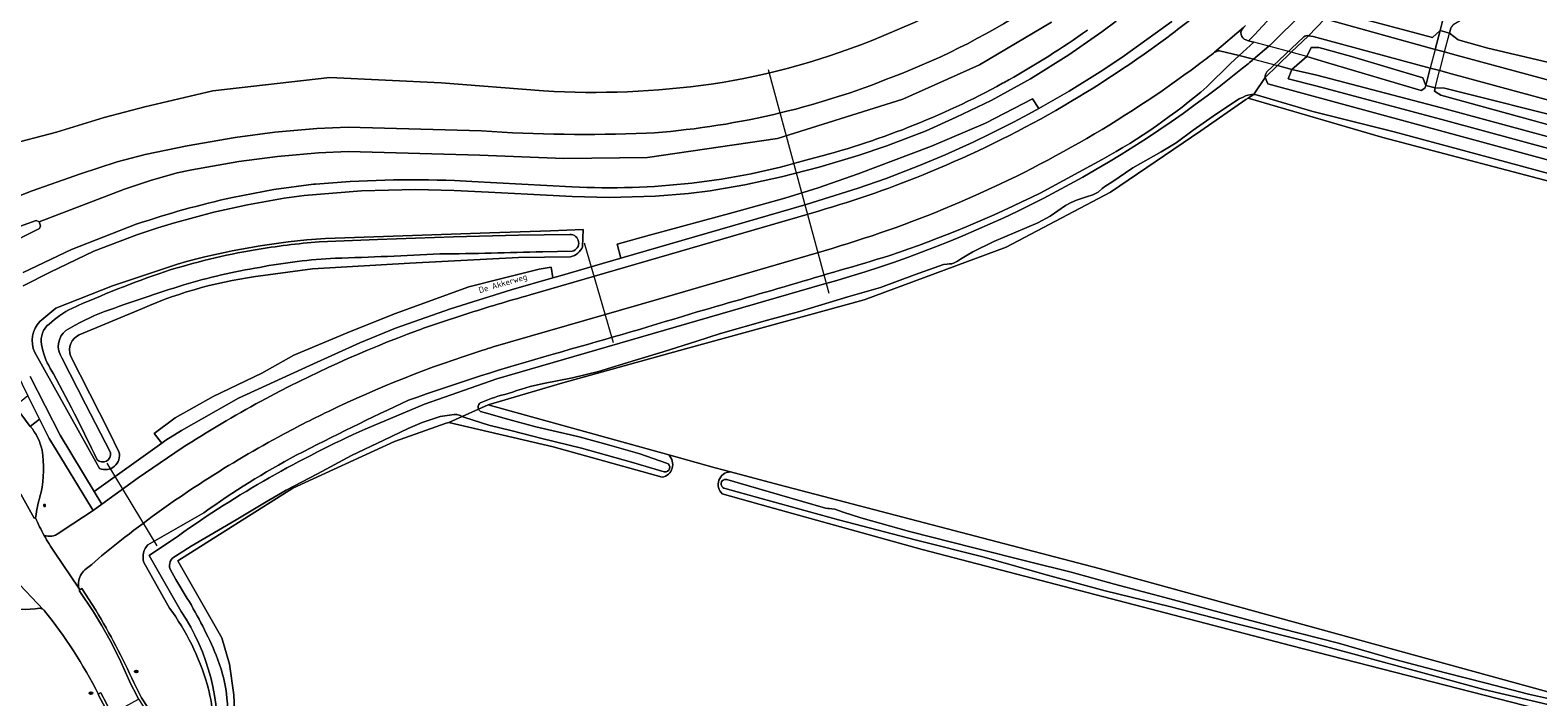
# Model space of a CAD drawing. Header units: metres. Extents: x 149984 to 156489, y 469398 to 478068.
# Tile 710 of 854: x 154513 to 154741, y 472682 to 472782. Entities that reach past the tile are written whole.
import ezdxf
from ezdxf.enums import TextEntityAlignment as Align

# ---------------------------------------------------------------- set-up
doc = ezdxf.new("R2010")
doc.units = ezdxf.units.M
doc.header["$LTSCALE"] = 0.75
for name, color, linetype, lineweight in [('B-WE-GK-BESCHOEIING-G', 252, 'GK-BESCHOEIING-SO', 18), ('B-WE-GR-GRAS-GV', 252, 'Continuous', 13), ('B-WE-IE-MEUBILAIR-S', 252, 'Continuous', 25), ('B-WE-KW-KUNSTWERK_DEK-GV', 6, 'Continuous', 18), ('B-WE-KW-KUNSTWERK_DUIKER-G', 6, 'Continuous', 18), ('B-WE-OG-TERREIN_BEGROEID-GV', 252, 'Continuous', 18), ('B-WE-OG-TERREIN_OEVER-GV', 252, 'Continuous', 18), ('B-WE-OG-TOPOGRAFIE-T18', 7, 'Continuous', 18), ('B-WE-OG-WATER_MEER-GV', 252, 'Continuous', 18), ('B-WE-OG-WATER_SLOOT-GV', 252, 'Continuous', 18), ('B-WE-OG-WEG-GV', 252, 'Continuous', 18), ('B-WE-VH-GESLOTENVERHARDING-GV', 252, 'Continuous', 18), ('B-WE-VH-GESLOTENVERHARDING_ASFALT-GV', 252, 'Continuous', 18), ('B-WE-VH-GESLOTENVERHARDING_BETON-GV', 252, 'Continuous', 18), ('B-WE-VH-OPENVERHARDING_STRAATBAKSTEEN-GV', 252, 'Continuous', 18), ('B-WE-VH-OPENVERHARDING_TEGEL-GV', 252, 'Continuous', 18)]:
    doc.layers.add(name, color=color, linetype=linetype, lineweight=lineweight)
doc.styles.add('NLCS-ISO', font='NLCS-ISO.ttf')
doc.styles.add('NLCS-ISO-M500-T18', font='NLCS-ISO.ttf', dxfattribs={"height": 0.9})
doc.linetypes.add('GK-BESCHOEIING-SO', pattern='A,18,-3,[1,NLCS.SHX,S=0.6,R=0,X=0,Y=0],-3', length=24)

# ---------------------------------------------------------------- blocks, each defined once
blk = doc.blocks.new('SIE-MEUBILAIR_BORD_VERKEER-SO')
blk.add_lwpolyline([(-0.5625, -0.5625), (0.5625, -0.5625), (0.5625, 0.5625), (-0.5625, 0.5625)], close=True)
at = {"style": 'NLCS-ISO'}
blk.add_text('vb', height=0.75, dxfattribs=at).set_placement((0, 0), align=Align.MIDDLE_CENTER)
blk = doc.blocks.new('SIE-MEUBILAIR_PUT_KOLK-SO')
blk.add_ellipse((0, 0), major_axis=(1.25, 0), ratio=0.54)
at = {"style": 'NLCS-ISO'}
blk.add_text('klk', height=0.75, dxfattribs=at).set_placement((0, 0), align=Align.MIDDLE_CENTER)

msp = doc.modelspace()

# ---------------------------------------------------------------- linework, layer by layer
at = {"layer": 'B-WE-GK-BESCHOEIING-G', "flags": 128}
msp.add_lwpolyline([(154726.757, 472778.906), (154727.961, 472778.573), (154748.978, 472772.899), (154754.351, 472793.029), (154754.816, 472794.772)], dxfattribs=at)
at = {"layer": 'B-WE-GR-GRAS-GV', "flags": 128}
for points in [[(154746.461, 472758.352), (154717.42, 472765.971), (154697.089, 472771.922), (154696.781, 472771.71), (154689.96, 472767.014), (154676.334, 472757.753), (154660.592, 472749.419), (154639.16, 472741.481), (154612.173, 472734.073), (154593.652, 472728.913), (154582.407, 472725.606), (154609.65, 472718.033), (154616.671, 472716.081), (154618.959, 472715.48), (154626.336, 472713.543), (154674.615, 472700.868), (154745.788, 472681.288)], [(154608.661, 472714.68), (154592.197, 472719.256), (154576.454, 472722.96), (154576.093, 472722.832), (154568.252, 472720.05), (154552.906, 472713.038), (154535.576, 472702.058), (154542.191, 472690.417), (154543.381, 472686.448), (154544.043, 472681.818), (154544.307, 472674.674)], [(154618.959, 472715.48), (154616.671, 472716.081), (154609.65, 472718.033)], [(154779.39, 472669.779), (154703.719, 472689.226), (154647.892, 472703.778), (154624.707, 472710.221), (154617.749, 472712.155)]]:
    msp.add_lwpolyline(points, dxfattribs=at)
at = {"layer": 'B-WE-GR-GRAS-GV'}
for points in [[(154609.65, 472718.033, -0.6150861), (154608.661, 472714.68)], [(154617.749, 472712.155, -0.677388), (154618.959, 472715.48)]]:
    msp.add_lwpolyline(points, format="xyb", dxfattribs=at)
at = {"layer": 'B-WE-KW-KUNSTWERK_DEK-GV', "flags": 128}
for points in [[(154724.591, 472776.468), (154723.908, 472773.861), (154723.905, 472773.85), (154725.325, 472773.476), (154726.002, 472776.043), (154726.013, 472776.083), (154726.755, 472778.897), (154726.757, 472778.906), (154727.508, 472781.752), (154726.074, 472782.131), (154726.071, 472782.121), (154725.332, 472779.3), (154725.327, 472779.281)], [(154703.697, 472776.261), (154705.942, 472778.234), (154703.611, 472778.857), (154700.243, 472779.756), (154700.23, 472779.76), (154697.985, 472780.359), (154695.731, 472778.388), (154697.923, 472777.803), (154701.512, 472776.844)]]:
    msp.add_lwpolyline(points, close=True, dxfattribs=at)
at = {"layer": 'B-WE-KW-KUNSTWERK_DUIKER-G', "flags": 128}
for points in [[(154624.663, 472776.242), (154633.819, 472742.487)], [(154596.898, 472750.087), (154601.273, 472735.046)], [(154524.832, 472716.78), (154532.39, 472704.314)]]:
    msp.add_lwpolyline(points, dxfattribs=at)
at = {"layer": 'B-WE-OG-TERREIN_BEGROEID-GV', "flags": 128}
for points in [[(154697.184, 472780.599), (154698.052, 472781.514), (154704.865, 472788.886), (154709.492, 472794.192), (154710.878, 472795.893), (154713.513, 472799.474), (154716.226, 472803.331), (154717.616, 472805.442), (154721.465, 472811.709), (154722.467, 472813.55), (154724.872, 472818.259), (154727.165, 472822.696), (154728.973, 472826.501), (154730.903, 472831.43), (154733.913, 472839.908), (154735.293, 472844.271), (154736.941, 472850.231), (154738.084, 472854.452), (154739.148, 472858.85), (154739.963, 472862.966), (154741.131, 472869.76)], [(154727.715, 472782.498), (154727.508, 472781.752), (154728.819, 472780.713), (154733.285, 472779.479), (154746.344, 472776.431), (154747.325, 472777.009), (154752.028, 472794.384), (154752.002, 472795.527)], [(154696.775, 472780.722), (154697.184, 472780.599)], [(154891.25, 472728.862), (154882.28, 472731.548), (154746.793, 472768.387), (154726.737, 472773.457), (154725.325, 472773.476), (154725.229, 472773.001), (154726.175, 472772.386), (154755.795, 472764.243), (154882.034, 472729.739), (154889.576, 472727.647), (154893.017, 472726.728)], [(154517.609, 472706.203), (154518.27, 472706.665), (154522.77, 472709.653), (154521.966, 472710.973), (154517.191, 472718.813), (154516.141, 472720.537), (154515.308, 472722.213), (154514.696, 472723.444), (154513.304, 472722.359)]]:
    msp.add_lwpolyline(points, dxfattribs=at)
for points in [[(154726.074, 472782.131), (154726.574, 472784.162), (154729.388, 472785.903), (154739.798, 472792.134), (154741.227, 472792.955), (154742.058, 472796.048), (154744.356, 472804.529), (154751.463, 472830.493), (154749.64, 472831.024), (154750.303, 472833.342), (154745.501, 472834.655), (154740.883, 472835.883), (154735.96, 472822.729), (154730.792, 472810.851), (154726.168, 472803.144), (154714.106, 472787.01), (154711.894, 472784.794), (154713.943, 472783.988), (154724.912, 472781.081), (154726.071, 472782.121)], [(154723.761, 472773.415), (154723.905, 472773.85), (154723.908, 472773.861), (154723.48, 472774.982), (154712.712, 472778.236), (154707.787, 472779.602), (154706.602, 472779.578), (154705.942, 472778.234), (154709.287, 472777.22), (154723.206, 472773.076)], [(154726.296, 472770.474), (154707.463, 472775.394), (154703.697, 472776.261), (154703.149, 472774.824), (154707.302, 472773.797), (154726.878, 472768.533), (154881.407, 472726.495), (154897.56, 472721.671), (154897.678, 472721.636), (154898.202, 472723.452), (154898.015, 472723.507), (154897.891, 472723.544), (154896.787, 472723.944), (154892.454, 472725.031), (154881.7, 472728.04), (154755.191, 472762.619)], [(154602.433, 472747.757), (154630.385, 472755.89), (154638.246, 472758.335), (154642.475, 472759.807), (154647.49, 472761.755), (154651.364, 472763.373), (154655.59, 472765.284), (154658.266, 472766.579), (154661.686, 472768.306), (154663.947, 472769.498), (154665.512, 472770.363), (154664.577, 472771.838), (154657.457, 472768.161), (154649.328, 472764.677), (154638.268, 472760.519), (154632.198, 472758.369), (154627.186, 472756.844), (154619.372, 472754.644), (154606.765, 472751.244), (154601.862, 472749.894)], [(154533.144, 472719.815), (154533.772, 472720.266), (154536.102, 472721.732), (154544.746, 472726.618), (154555.477, 472731.571), (154563.049, 472734.99), (154568.405, 472737.182), (154576.737, 472740.129), (154585.898, 472742.962), (154592.186, 472744.779), (154591.915, 472746.387), (154590.111, 472746.086), (154584.285, 472744.658), (154579.503, 472743.445), (154568.278, 472739.358), (154561.128, 472736.499), (154553.083, 472733.123), (154548.242, 472730.414), (154540.914, 472726.863), (154535.162, 472723.648), (154532.005, 472721.281)]]:
    msp.add_lwpolyline(points, close=True, dxfattribs=at)
at = {"layer": 'B-WE-OG-TERREIN_BEGROEID-GV'}
for points in [[(154696.392, 472782.576, 0.5852062), (154696.775, 472780.722)], [(154513.304, 472722.359, -0.1197015), (154515.089, 472718.757)], [(154515.089, 472718.757, -0.0886997), (154514.932, 472712.41)], [(154514.932, 472712.41, 0.0281416), (154514.095, 472708.541)], [(154514.095, 472708.541, 0.0247667), (154515.397, 472705.881)], [(154515.397, 472705.881, 0.2270035), (154517.609, 472706.203)]]:
    msp.add_lwpolyline(points, format="xyb", dxfattribs=at)
at = {"layer": 'B-WE-OG-TERREIN_OEVER-GV', "flags": 128}
for points in [[(154739.376, 472836.284), (154728.845, 472811.95), (154720.06, 472799.319), (154712.839, 472788.664), (154708.694, 472783.904), (154725.332, 472779.3), (154726.071, 472782.121), (154724.912, 472781.081), (154713.943, 472783.988), (154711.894, 472784.794), (154714.106, 472787.01), (154726.168, 472803.144), (154730.792, 472810.851), (154735.96, 472822.729), (154740.883, 472835.883)], [(154726.757, 472778.906), (154727.961, 472778.573), (154748.978, 472772.899), (154754.351, 472793.029), (154754.816, 472794.772), (154755.208, 472796.221), (154752.391, 472796.977), (154752.002, 472795.527), (154752.028, 472794.384), (154747.325, 472777.009), (154746.344, 472776.431), (154733.285, 472779.479), (154728.819, 472780.713), (154727.508, 472781.752), (154726.074, 472782.131), (154726.071, 472782.121), (154725.332, 472779.3)], [(154703.697, 472776.261), (154705.942, 472778.234), (154706.602, 472779.578), (154707.787, 472779.602), (154712.712, 472778.236), (154723.48, 472774.982), (154723.908, 472773.861), (154724.591, 472776.468), (154706.913, 472781.26), (154706.211, 472781.35), (154703.611, 472778.857), (154701.512, 472776.844)], [(154703.697, 472776.261), (154701.512, 472776.844), (154699.673, 472775.034), (154700.101, 472774.07), (154793.147, 472748.792), (154814.24, 472743.049), (154878.103, 472725.66), (154890.434, 472722.366), (154897.288, 472720.536), (154897.347, 472720.52), (154897.678, 472721.636), (154897.56, 472721.671), (154881.407, 472726.495), (154726.878, 472768.533), (154707.302, 472773.797), (154703.149, 472774.824)], [(154896.886, 472718.819), (154890.869, 472720.224), (154875.645, 472724.183), (154855.669, 472729.482), (154838.448, 472734.215), (154820.345, 472739.41), (154804.497, 472743.702), (154783.808, 472749.178), (154768.673, 472753.39), (154755.265, 472757.065), (154735.953, 472762.313), (154719.155, 472766.825), (154706.853, 472769.912), (154698.162, 472772.464), (154697.903, 472772.483), (154697.089, 472771.922), (154717.42, 472765.971), (154746.461, 472758.352), (154793.594, 472745.803), (154812.33, 472740.555), (154823.575, 472737.38), (154877.815, 472722.696), (154896.714, 472718.086)]]:
    msp.add_lwpolyline(points, close=True, dxfattribs=at)
for points in [[(154704.865, 472788.886), (154698.052, 472781.514), (154697.184, 472780.599), (154697.985, 472780.359), (154695.731, 472778.388), (154697.923, 472777.803), (154700.243, 472779.756), (154700.365, 472779.877), (154705.486, 472784.943)], [(154699.673, 472775.034), (154701.512, 472776.844), (154703.611, 472778.857), (154706.211, 472781.35)], [(154705.491, 472781.192), (154699.923, 472775.913)], [(154697.923, 472777.803), (154695.731, 472778.388), (154694.418, 472777.099), (154690.867, 472773.614)], [(154580.952, 472724.959), (154582.407, 472725.606), (154593.652, 472728.913), (154612.173, 472734.073), (154639.16, 472741.481), (154660.592, 472749.419), (154676.334, 472757.753), (154689.96, 472767.014), (154696.781, 472771.71), (154697.089, 472771.922), (154697.903, 472772.483), (154697.63, 472772.503), (154697.046, 472772.394), (154696.695, 472772.291), (154696.331, 472772.09), (154695.771, 472771.838), (154692.336, 472769.56), (154688.788, 472767.075), (154686.236, 472765.189), (154683.99, 472763.83), (154679.713, 472761.382), (154676.543, 472759.257), (154675.61, 472758.691), (154675.084, 472758.291), (154674.45, 472757.717), (154673.656, 472757.321), (154672.723, 472757.031), (154671.205, 472756.521), (154670.388, 472756.179), (154669.553, 472755.69), (154667.219, 472754.116), (154665.371, 472753.105), (154658.726, 472750.283), (154655.565, 472748.713), (154654.699, 472748.205), (154654.213, 472747.936), (154653.7, 472747.617), (154653.26, 472747.317), (154652.74, 472747.033), (154652.408, 472746.929), (154652.042, 472746.907), (154651.673, 472746.869), (154651.151, 472746.791), (154646.755, 472745.247), (154641.634, 472743.324), (154636.695, 472741.911), (154629.387, 472739.705), (154624.579, 472738.418), (154617.487, 472736.403), (154613.908, 472735.224), (154608.796, 472733.619), (154604.656, 472732.37), (154599.052, 472730.625), (154595.143, 472729.666), (154590.776, 472728.835)], [(154675.091, 472762.65), (154665.738, 472757.59)], [(154596.668, 472749.473), (154596.731, 472752.065), (154591.81, 472751.868), (154582.637, 472751.587), (154557.863, 472750.73)], [(154556.903, 472750.248), (154565.698, 472750.575), (154577.163, 472751.001), (154586.968, 472751.221), (154594.734, 472751.326)], [(154548.451, 472745.118), (154555.902, 472746.138), (154570.6, 472747.006), (154586.98, 472747.841), (154594.847, 472747.952)], [(154595.098, 472748.803), (154590.64, 472748.729)], [(154535.502, 472746.874), (154525.736, 472743.597), (154517.159, 472740.196), (154514.762, 472738.19)], [(154563.867, 472721.947), (154572.774, 472725.73), (154583.693, 472729.546), (154603.827, 472735.378), (154632.84, 472743.794)], [(154520.692, 472736.206), (154530.22, 472740.162)], [(154513.993, 472733.538), (154523.202, 472717), (154523.766, 472716.009)], [(154518.086, 472732.703), (154521.653, 472725.709), (154525.427, 472718.396)], [(154526.691, 472718.492), (154525.22, 472721.521), (154519.383, 472733.001)], [(154609.65, 472718.033), (154582.407, 472725.606), (154580.952, 472724.959)], [(154581.248, 472724.626), (154581.785, 472724.446), (154585.51, 472723.401), (154589.607, 472722.3), (154596.136, 472720.763), (154600.695, 472719.534), (154605.312, 472718.2), (154609.316, 472716.799)], [(154544.307, 472674.674), (154544.043, 472681.818), (154543.381, 472686.448), (154542.191, 472690.417), (154535.576, 472702.058), (154552.906, 472713.038), (154568.252, 472720.05), (154576.093, 472722.832), (154576.454, 472722.96), (154578.498, 472723.868), (154578.165, 472724.022), (154577.664, 472724.129), (154577.267, 472724.143), (154575.145, 472723.835), (154572.434, 472722.962), (154570.338, 472722.051), (154566.656, 472720.293), (154561.761, 472717.949), (154556.675, 472715.17), (154551.946, 472712.698), (154548.917, 472710.972), (154544.368, 472708.246), (154537.591, 472704.26), (154535.198, 472702.753)], [(154608.983, 472715.486), (154604.03, 472716.947), (154596.48, 472719.055), (154590.502, 472720.539), (154586.05, 472721.674), (154582.515, 472722.562), (154578.888, 472723.689), (154578.498, 472723.868), (154576.454, 472722.96), (154592.197, 472719.256), (154608.661, 472714.68)], [(154617.749, 472712.155), (154624.707, 472710.221), (154647.892, 472703.778), (154703.719, 472689.226), (154779.39, 472669.779), (154905.464, 472636.177), (154905.993, 472638.955), (154855.193, 472652.978), (154805.98, 472665.678), (154745.788, 472681.288), (154674.615, 472700.868), (154626.336, 472713.543), (154618.959, 472715.48)], [(154618.428, 472714.309), (154621.685, 472713.387), (154626.399, 472712.021), (154633.32, 472709.982), (154633.677, 472709.932), (154633.888, 472709.934), (154634.262, 472709.923), (154634.721, 472709.831), (154636.003, 472709.398), (154638.654, 472708.565), (154645.988, 472706.489), (154655.724, 472704.004), (154664.12, 472701.918), (154670.421, 472700.312), (154676.919, 472698.515), (154685.279, 472696.305), (154693.276, 472694.151), (154702.021, 472691.839), (154710.755, 472689.612), (154719.27, 472687.167), (154726.883, 472685.127), (154733.015, 472683.557), (154739.408, 472681.926), (154745.763, 472680.477)], [(154743.171, 472680.15), (154732.7, 472682.632), (154724.027, 472684.988), (154712.897, 472688.017), (154705.431, 472690.011), (154695.205, 472692.59), (154685.244, 472695.129), (154675.547, 472697.52), (154666.81, 472699.891), (154657.081, 472702.656), (154647.063, 472705.175), (154635.259, 472708.235), (154623.615, 472711.458), (154618.172, 472712.979)], [(154539.484, 472709.281), (154531.033, 472704.482)], [(154536.084, 472694.38), (154531.25, 472702.867), (154535.663, 472705.844)], [(154530.403, 472701.885), (154534.321, 472694.88)], [(154534.408, 472700.805), (154535.25, 472699.247), (154537.002, 472696.371)]]:
    msp.add_lwpolyline(points, dxfattribs=at)
at = {"layer": 'B-WE-OG-TERREIN_OEVER-GV'}
for points in [[(154706.211, 472781.35, 0.2107176), (154705.491, 472781.192)], [(154696.265, 472776.438, 0.0029812), (154697.923, 472777.803)], [(154632.84, 472743.794, 0.103935), (154696.265, 472776.438)], [(154699.923, 472775.913, 0.154817), (154699.673, 472775.034)], [(154690.867, 472773.614, -0.0498483), (154675.091, 472762.65)], [(154665.738, 472757.59, -0.0324838), (154643.013, 472748.141)], [(154557.863, 472750.73, 0.0528537), (154535.502, 472746.874)], [(154547.241, 472749.027, -0.0191809), (154556.903, 472750.248)], [(154594.734, 472751.326, -0.9092372), (154595.098, 472748.803)], [(154533.572, 472745.713, -0.033644), (154547.241, 472749.027)], [(154559.346, 472747.748, 0.0353278), (154547.906, 472746.368)], [(154575.114, 472748.401, -0.0051282), (154559.346, 472747.748)], [(154590.64, 472748.729, -0.0052737), (154575.114, 472748.401)], [(154594.847, 472747.952, 0.2210875), (154596.668, 472749.473)], [(154643.013, 472748.141, -0.0020832), (154613.011, 472739.363)], [(154519.581, 472740.182, -0.0224283), (154533.572, 472745.713)], [(154530.22, 472740.162, -0.0744584), (154548.451, 472745.118)], [(154547.906, 472746.368, 0.0338317), (154536.475, 472743.712)], [(154536.475, 472743.712, 0.0127416), (154524.524, 472739.697)], [(154516.141, 472737.812, -0.073457), (154519.581, 472740.182)], [(154524.524, 472739.697, 0.0448173), (154518.691, 472736.836)], [(154613.011, 472739.363, -0.007004), (154592.195, 472733.267)], [(154514.762, 472738.19, 0.3188171), (154513.993, 472733.538)], [(154514.999, 472734.739, -0.2745811), (154516.141, 472737.812)], [(154518.691, 472736.836, 0.4010043), (154518.086, 472732.703)], [(154519.383, 472733.001, -0.3786439), (154520.692, 472736.206)], [(154516.314, 472731.117, -0.0869363), (154514.999, 472734.739)], [(154592.195, 472733.267, 0.0163902), (154570.397, 472726.311)], [(154523.386, 472717.295, 0.017975), (154516.314, 472731.117)], [(154585.445, 472727.31, 0.048205), (154581.351, 472725.963)], [(154590.776, 472728.835, 0.0373325), (154585.445, 472727.31)], [(154570.397, 472726.311, 0.009501), (154553.45, 472717.995)], [(154581.351, 472725.963, 0.4240396), (154580.952, 472724.959)], [(154580.952, 472724.959, 0.1513557), (154581.248, 472724.626)], [(154535.663, 472705.844, -0.0489574), (154563.867, 472721.947)], [(154525.427, 472718.396, -0.7162982), (154523.386, 472717.295)], [(154523.766, 472716.009, 0.6305669), (154526.691, 472718.492)], [(154553.45, 472717.995, 0.0343212), (154539.484, 472709.281)], [(154608.661, 472714.68, 0.6150861), (154609.65, 472718.033)], [(154609.316, 472716.799, -0.9792401), (154608.983, 472715.486)], [(154618.959, 472715.48, 0.677388), (154617.749, 472712.155)], [(154618.172, 472712.979, -1.0868946), (154618.428, 472714.309)], [(154531.033, 472704.482, 0.2398919), (154530.403, 472701.885)], [(154535.198, 472702.753, 0.3817911), (154534.408, 472700.805)], [(154537.002, 472696.371, -0.0341687), (154541.361, 472687.796)], [(154534.321, 472694.88, -0.0882318), (154539.994, 472683.436)], [(154541.472, 472673.516, 0.1691956), (154536.084, 472694.38)], [(154541.361, 472687.796, -0.0616576), (154542.909, 472681.996)], [(154539.994, 472683.436, -0.0886012), (154540.9, 472673.961)], [(154542.909, 472681.996, -0.0512239), (154543.004, 472675.963)]]:
    msp.add_lwpolyline(points, format="xyb", dxfattribs=at)
at = {"layer": 'B-WE-OG-WATER_MEER-GV', "flags": 128}
for points in [[(154385.826, 472822.605), (154423.491, 472812.619), (154433.392, 472809.217), (154437.722, 472807.548), (154441.732, 472805.61), (154446.128, 472803.137), (154450.843, 472800.102), (154455.841, 472796.474), (154461.14, 472791.964), (154466.01, 472787.417), (154480.097, 472773.611), (154486.608, 472767.982), (154491.545, 472765.848), (154494.642, 472765.31), (154499.247, 472764.51), (154509.587, 472764.758), (154517.252, 472766.777), (154524.469, 472768.988), (154530.609, 472770.612), (154540.857, 472773.054), (154558.529, 472775.039), (154575.307, 472774.241), (154590.77, 472773.013)], [(154641.768, 472781.239), (154646.857, 472783.381), (154658.164, 472789.412), (154669.079, 472797.09)]]:
    msp.add_lwpolyline(points, dxfattribs=at)
at = {"layer": 'B-WE-OG-WATER_MEER-GV'}
for points in [[(154616.07, 472774.03, 0.0602716), (154641.768, 472781.239)], [(154590.77, 472773.013, 0.048578), (154616.07, 472774.03)]]:
    msp.add_lwpolyline(points, format="xyb", dxfattribs=at)
at = {"layer": 'B-WE-OG-WATER_SLOOT-GV', "flags": 128}
for points in [[(154742.389, 472858.126), (154740.291, 472849.588), (154739.642, 472847.228), (154738.254, 472842.186), (154736.802, 472838.092), (154734.947, 472832.861), (154733.527, 472828.859), (154731.437, 472823.657), (154729.451, 472819.619), (154728.152, 472816.98), (154726.891, 472814.417), (154724.634, 472810.305), (154721.087, 472804.614), (154720.534, 472803.833), (154715.29, 472796.427), (154712.906, 472793.059), (154709.848, 472789.257), (154705.486, 472784.943), (154700.365, 472779.877), (154700.243, 472779.756), (154697.923, 472777.803)], [(154706.211, 472781.35), (154708.694, 472783.904), (154712.839, 472788.664), (154720.06, 472799.319), (154728.845, 472811.95), (154739.376, 472836.284), (154739.907, 472837.95), (154742.112, 472845.794)], [(154748.978, 472772.899), (154727.961, 472778.573), (154726.757, 472778.906), (154725.332, 472779.3), (154708.694, 472783.904), (154706.211, 472781.35), (154706.913, 472781.26), (154724.591, 472776.468), (154726.013, 472776.083), (154727.223, 472775.755), (154891.853, 472731.03)], [(154699.923, 472775.913), (154705.491, 472781.192)], [(154590.776, 472728.835), (154595.143, 472729.666), (154599.052, 472730.625), (154604.656, 472732.37), (154608.796, 472733.619), (154613.908, 472735.224), (154617.487, 472736.403), (154624.579, 472738.418), (154629.387, 472739.705), (154636.695, 472741.911), (154641.634, 472743.324), (154646.755, 472745.247), (154651.151, 472746.791), (154651.673, 472746.869), (154652.042, 472746.907), (154652.408, 472746.929), (154652.74, 472747.033), (154653.26, 472747.317), (154653.7, 472747.617), (154654.213, 472747.936), (154654.699, 472748.205), (154655.565, 472748.713), (154658.726, 472750.283), (154665.371, 472753.105), (154667.219, 472754.116), (154669.553, 472755.69), (154670.388, 472756.179), (154671.205, 472756.521), (154672.723, 472757.031), (154673.656, 472757.321), (154674.45, 472757.717), (154675.084, 472758.291), (154675.61, 472758.691), (154676.543, 472759.257), (154679.713, 472761.382), (154683.99, 472763.83), (154686.236, 472765.189), (154688.788, 472767.075), (154692.336, 472769.56), (154695.771, 472771.838), (154696.331, 472772.09), (154696.695, 472772.291), (154697.046, 472772.394), (154697.63, 472772.503), (154697.903, 472772.483), (154698.03, 472772.57), (154699.673, 472775.034)], [(154594.734, 472751.326), (154586.968, 472751.221), (154577.163, 472751.001), (154565.698, 472750.575), (154556.903, 472750.248)], [(154590.64, 472748.729), (154595.098, 472748.803)], [(154632.84, 472743.794), (154603.827, 472735.378), (154583.693, 472729.546), (154572.774, 472725.73), (154563.867, 472721.947)], [(154525.427, 472718.396), (154521.653, 472725.709), (154518.086, 472732.703)], [(154535.198, 472702.753), (154537.591, 472704.26), (154544.368, 472708.246), (154548.917, 472710.972), (154551.946, 472712.698), (154556.675, 472715.17), (154561.761, 472717.949), (154566.656, 472720.293), (154570.338, 472722.051), (154572.434, 472722.962), (154575.145, 472723.835), (154577.267, 472724.143), (154577.664, 472724.129), (154578.165, 472724.022), (154578.498, 472723.868), (154580.952, 472724.959)], [(154580.952, 472724.959), (154578.498, 472723.868)], [(154609.316, 472716.799), (154605.312, 472718.2), (154600.695, 472719.534), (154596.136, 472720.763), (154589.607, 472722.3), (154585.51, 472723.401), (154581.785, 472724.446), (154581.248, 472724.626)], [(154578.498, 472723.868), (154578.888, 472723.689), (154582.515, 472722.562), (154586.05, 472721.674), (154590.502, 472720.539), (154596.48, 472719.055), (154604.03, 472716.947), (154608.983, 472715.486)], [(154745.763, 472680.477), (154739.408, 472681.926), (154733.015, 472683.557), (154726.883, 472685.127), (154719.27, 472687.167), (154710.755, 472689.612), (154702.021, 472691.839), (154693.276, 472694.151), (154685.279, 472696.305), (154676.919, 472698.515), (154670.421, 472700.312), (154664.12, 472701.918), (154655.724, 472704.004), (154645.988, 472706.489), (154638.654, 472708.565), (154636.003, 472709.398), (154634.721, 472709.831), (154634.262, 472709.923), (154633.888, 472709.934), (154633.677, 472709.932), (154633.32, 472709.982), (154626.399, 472712.021), (154621.685, 472713.387), (154618.428, 472714.309)], [(154618.172, 472712.979), (154623.615, 472711.458), (154635.259, 472708.235), (154647.063, 472705.175), (154657.081, 472702.656), (154666.81, 472699.891), (154675.547, 472697.52), (154685.244, 472695.129), (154695.205, 472692.59), (154705.431, 472690.011), (154712.897, 472688.017), (154724.027, 472684.988), (154732.7, 472682.632), (154743.171, 472680.15)], [(154535.663, 472705.844), (154531.25, 472702.867), (154536.084, 472694.38)], [(154537.002, 472696.371), (154535.25, 472699.247), (154534.408, 472700.805)]]:
    msp.add_lwpolyline(points, dxfattribs=at)
at = {"layer": 'B-WE-OG-WATER_SLOOT-GV'}
for points in [[(154705.491, 472781.192, -0.2107176), (154706.211, 472781.35)], [(154697.923, 472777.803, -0.0029812), (154696.265, 472776.438)], [(154696.265, 472776.438, -0.103935), (154632.84, 472743.794)], [(154699.673, 472775.034, -0.154817), (154699.923, 472775.913)], [(154556.903, 472750.248, 0.0191809), (154547.241, 472749.027)], [(154595.098, 472748.803, 0.9092372), (154594.734, 472751.326)], [(154547.241, 472749.027, 0.033644), (154533.572, 472745.713)], [(154547.906, 472746.368, -0.0353278), (154559.346, 472747.748)], [(154559.346, 472747.748, 0.0051282), (154575.114, 472748.401)], [(154575.114, 472748.401, 0.0052737), (154590.64, 472748.729)], [(154533.572, 472745.713, 0.0224283), (154519.581, 472740.182)], [(154536.475, 472743.712, -0.0338317), (154547.906, 472746.368)], [(154524.524, 472739.697, -0.0127416), (154536.475, 472743.712)], [(154519.581, 472740.182, 0.073457), (154516.141, 472737.812)], [(154518.691, 472736.836, -0.0448173), (154524.524, 472739.697)], [(154516.141, 472737.812, 0.2745811), (154514.999, 472734.739)], [(154518.086, 472732.703, -0.4010043), (154518.691, 472736.836)], [(154514.999, 472734.739, 0.0869363), (154516.314, 472731.117)], [(154516.314, 472731.117, -0.017975), (154523.386, 472717.295)], [(154581.351, 472725.963, -0.048205), (154585.445, 472727.31)], [(154585.445, 472727.31, -0.0373325), (154590.776, 472728.835)], [(154580.952, 472724.959, -0.4240396), (154581.351, 472725.963)], [(154581.248, 472724.626, -0.1513557), (154580.952, 472724.959)], [(154563.867, 472721.947, 0.0489574), (154535.663, 472705.844)], [(154523.386, 472717.295, 0.7162982), (154525.427, 472718.396)], [(154608.983, 472715.486, 0.9792401), (154609.316, 472716.799)], [(154618.428, 472714.309, 1.0868946), (154618.172, 472712.979)], [(154534.408, 472700.805, -0.3817911), (154535.198, 472702.753)], [(154541.361, 472687.796, 0.0341687), (154537.002, 472696.371)], [(154536.084, 472694.38, -0.1691956), (154541.472, 472673.516)], [(154542.909, 472681.996, 0.0616576), (154541.361, 472687.796)], [(154543.004, 472675.963, 0.0512239), (154542.909, 472681.996)]]:
    msp.add_lwpolyline(points, format="xyb", dxfattribs=at)
at = {"layer": 'B-WE-OG-WATER_SLOOT-GV', "flags": 128}
msp.add_lwpolyline([(154697.903, 472772.483), (154698.162, 472772.464), (154706.853, 472769.912), (154719.155, 472766.825), (154735.953, 472762.313), (154755.265, 472757.065), (154768.673, 472753.39), (154783.808, 472749.178), (154804.497, 472743.702), (154820.345, 472739.41), (154838.448, 472734.215), (154855.669, 472729.482), (154875.645, 472724.183), (154890.869, 472720.224), (154896.886, 472718.819), (154897.211, 472720.208), (154897.288, 472720.536), (154890.434, 472722.366), (154878.103, 472725.66), (154814.24, 472743.049), (154793.147, 472748.792), (154700.101, 472774.07), (154699.673, 472775.034), (154698.03, 472772.57)], close=True, dxfattribs=at)
at = {"layer": 'B-WE-OG-WEG-GV', "flags": 128}
for points in [[(154894.172, 472730.943), (154901.994, 472758.779), (154911.197, 472792.412), (154912.133, 472795.293), (154912.537, 472796.697), (154909.874, 472797.483), (154909.382, 472796.101), (154891.853, 472731.03), (154727.223, 472775.755), (154726.013, 472776.083), (154724.591, 472776.468), (154723.908, 472773.861), (154723.905, 472773.85), (154725.325, 472773.476), (154726.737, 472773.457), (154746.793, 472768.387)], [(154669.079, 472797.09), (154658.164, 472789.412), (154646.857, 472783.381), (154641.768, 472781.239)], [(154677.179, 472783.53), (154675.005, 472781.928), (154670.038, 472778.461), (154664.263, 472774.86), (154658.34, 472771.558), (154653.035, 472769.037), (154648.511, 472766.996), (154642.585, 472764.709), (154638.274, 472763.253), (154632.347, 472761.529), (154626.66, 472760.039), (154621.15, 472758.823), (154618.245, 472758.313), (154615.893, 472757.937), (154612.624, 472757.529), (154607.668, 472757.149), (154600.65, 472756.925), (154595.062, 472757.098), (154588.362, 472757.403), (154582.481, 472757.737), (154577.293, 472757.983), (154571.447, 472758.11), (154563.3, 472757.93), (154554.653, 472757.207), (154551.603, 472756.798), (154546.063, 472755.84), (154541.023, 472754.724), (154535.082, 472753.111), (154532.56, 472752.366), (154529.359, 472751.302), (154522.898, 472748.794), (154516.305, 472745.67), (154512.228, 472743.599)], [(154512.228, 472743.599), (154516.305, 472745.67), (154522.898, 472748.794), (154529.359, 472751.302), (154532.56, 472752.366), (154535.082, 472753.111), (154541.023, 472754.724), (154546.063, 472755.84), (154551.603, 472756.798), (154554.653, 472757.207), (154563.3, 472757.93), (154571.447, 472758.11), (154577.293, 472757.983), (154582.481, 472757.737), (154588.362, 472757.403), (154595.062, 472757.098), (154600.65, 472756.925), (154607.668, 472757.149), (154612.624, 472757.529), (154615.893, 472757.937), (154618.245, 472758.313), (154621.15, 472758.823), (154626.66, 472760.039), (154632.347, 472761.529), (154638.274, 472763.253), (154642.585, 472764.709), (154648.511, 472766.996), (154653.035, 472769.037), (154658.34, 472771.558), (154664.263, 472774.86), (154670.038, 472778.461), (154675.005, 472781.928), (154677.179, 472783.53)], [(154513.262, 472729.865), (154517.808, 472721.033), (154522.954, 472712.498), (154533.144, 472719.815), (154532.005, 472721.281), (154535.162, 472723.648), (154540.914, 472726.863), (154548.242, 472730.414), (154553.083, 472733.123), (154561.128, 472736.499), (154568.278, 472739.358), (154579.503, 472743.445), (154584.285, 472744.658), (154590.111, 472746.086), (154591.915, 472746.387), (154592.186, 472744.779), (154593.253, 472745.087), (154602.433, 472747.757), (154601.862, 472749.894), (154606.765, 472751.244), (154619.372, 472754.644), (154627.186, 472756.844), (154632.198, 472758.369), (154638.268, 472760.519), (154649.328, 472764.677), (154657.457, 472768.161), (154664.577, 472771.838), (154665.512, 472770.363), (154670.077, 472772.994), (154674.759, 472775.902), (154678.058, 472778.092), (154685.594, 472783.527)], [(154685.594, 472783.527), (154678.058, 472778.092), (154674.759, 472775.902), (154670.077, 472772.994), (154665.512, 472770.363), (154663.947, 472769.498), (154661.686, 472768.306), (154658.266, 472766.579), (154655.59, 472765.284), (154651.364, 472763.373), (154647.49, 472761.755), (154642.475, 472759.807), (154638.246, 472758.335), (154630.385, 472755.89), (154602.433, 472747.757), (154593.253, 472745.087), (154592.186, 472744.779), (154585.898, 472742.962), (154576.737, 472740.129), (154568.405, 472737.182), (154563.049, 472734.99), (154555.477, 472731.571), (154544.746, 472726.618), (154536.102, 472721.732), (154533.772, 472720.266), (154533.144, 472719.815), (154522.954, 472712.498), (154524.099, 472710.6), (154529.56, 472714.568), (154536.204, 472719.098)], [(154690.867, 472773.614), (154694.418, 472777.099), (154695.731, 472778.388), (154692.808, 472779.06)], [(154692.037, 472778.848), (154691.859, 472778.71)], [(154590.77, 472773.013), (154575.307, 472774.241), (154558.529, 472775.039), (154540.857, 472773.054), (154530.609, 472770.612), (154524.469, 472768.988), (154517.252, 472766.777), (154509.587, 472764.758), (154499.247, 472764.51), (154494.642, 472765.31), (154494.187, 472761.742), (154495.07, 472761.569)], [(154502.938, 472755.257), (154505.369, 472756.35), (154505.97, 472754.807), (154510.627, 472756.797), (154513.562, 472757.923), (154520.895, 472760.522), (154526.424, 472762.311), (154530.648, 472763.395), (154536.991, 472764.711), (154544.217, 472765.986), (154550.201, 472766.776), (154556.549, 472767.348), (154561.254, 472767.566), (154581.404, 472766.968)], [(154665.738, 472757.59), (154675.091, 472762.65)], [(154556.325, 472758.936), (154556.071, 472758.913), (154550.039, 472758.112), (154543.805, 472756.916)], [(154595.047, 472758.558), (154579.957, 472759.336), (154577.329, 472759.471)], [(154588.722, 472742.207), (154632.268, 472754.873)], [(154529.294, 472752.879), (154519.506, 472749.079), (154512.239, 472745.606)], [(154582.637, 472751.587), (154591.81, 472751.868), (154596.731, 472752.065), (154596.668, 472749.473)], [(154557.863, 472750.73), (154582.637, 472751.587)], [(154594.847, 472747.952), (154586.98, 472747.841), (154570.6, 472747.006), (154555.902, 472746.138), (154548.451, 472745.118)], [(154633.097, 472748.881), (154608.104, 472741.583), (154583.183, 472734.344)], [(154514.762, 472738.19), (154517.159, 472740.196), (154525.736, 472743.597), (154535.502, 472746.874)], [(154530.22, 472740.162), (154520.692, 472736.206)], [(154523.766, 472716.009), (154523.202, 472717), (154513.993, 472733.538)], [(154519.383, 472733.001), (154525.22, 472721.521), (154526.691, 472718.492)], [(154531.033, 472704.482), (154539.484, 472709.281)], [(154523.573, 472702.394), (154522.573, 472701.519), (154521.771, 472700.878)], [(154534.321, 472694.88), (154530.403, 472701.885)], [(154520.625, 472697.901), (154520.775, 472697.676), (154521.06, 472697.851), (154523.19, 472694.575)], [(154528.938, 472683.647), (154530.108, 472681.379), (154531.92, 472678.602)], [(154532.298, 472669.943), (154528.319, 472674.222), (154526.344, 472676.941), (154525.278, 472678.711), (154523.655, 472681.648), (154523.567, 472681.938)]]:
    msp.add_lwpolyline(points, dxfattribs=at)
at = {"layer": 'B-WE-OG-WEG-GV'}
for points in [[(154643.655, 472775.221, 0.059168), (154665.336, 472786.466)], [(154685.677, 472781.705, 0.0121152), (154691.883, 472786.638)], [(154649.096, 472760.779, 0.0641196), (154685.677, 472781.705)], [(154672.845, 472782.201, -0.0268507), (154660.967, 472774.674)], [(154641.768, 472781.239, -0.0602716), (154616.07, 472774.03)], [(154689.582, 472776.979, -0.0613037), (154652.274, 472755.646)], [(154691.859, 472778.71, -0.003986), (154689.582, 472776.979)], [(154692.808, 472779.06, 0.1580551), (154692.037, 472778.848)], [(154606.315, 472766.62, 0.0799436), (154643.655, 472775.221)], [(154660.967, 472774.674, -0.0057126), (154660.074, 472774.181)], [(154616.07, 472774.03, -0.048578), (154590.77, 472773.013)], [(154660.049, 472774.167, -0.0628849), (154630.898, 472762.708)], [(154660.074, 472774.181, -0.0779547), (154660.049, 472774.167)], [(154675.091, 472762.65, 0.0498483), (154690.867, 472773.614)], [(154581.404, 472766.968, 0.0257718), (154606.315, 472766.62)], [(154630.898, 472762.708, -0.085631), (154595.047, 472758.558)], [(154577.329, 472759.471, 0.0318522), (154556.325, 472758.936)], [(154632.268, 472754.873, 0.027097), (154649.096, 472760.779)], [(154543.805, 472756.916, 0.026949), (154529.294, 472752.879)], [(154643.013, 472748.141, 0.0324838), (154665.738, 472757.59)], [(154652.274, 472755.646, -0.0289608), (154633.097, 472748.881)], [(154535.502, 472746.874, -0.0528537), (154557.863, 472750.73)], [(154596.668, 472749.473, -0.2210875), (154594.847, 472747.952)], [(154613.011, 472739.363, 0.0020832), (154643.013, 472748.141)], [(154548.451, 472745.118, 0.0744584), (154530.22, 472740.162)], [(154579.033, 472739.309, -0.0097268), (154588.722, 472742.207)], [(154571.74, 472736.846, -0.0075592), (154579.033, 472739.309)], [(154592.195, 472733.267, 0.007004), (154613.011, 472739.363)], [(154513.993, 472733.538, -0.3188171), (154514.762, 472738.19)], [(154520.692, 472736.206, 0.3786439), (154519.383, 472733.001)], [(154548.124, 472726.152, -0.0356652), (154571.74, 472736.846)], [(154581.582, 472733.848, 0.036145), (154558.31, 472724.619)], [(154583.183, 472734.344, 0.0024562), (154581.582, 472733.848)], [(154570.397, 472726.311, -0.0163902), (154592.195, 472733.267)], [(154536.204, 472719.098, -0.0190428), (154548.124, 472726.152)], [(154558.31, 472724.619, 0.0127268), (154550.703, 472720.74)], [(154553.45, 472717.995, -0.009501), (154570.397, 472726.311)], [(154550.703, 472720.74, 0.0411988), (154527.576, 472705.611)], [(154526.691, 472718.492, -0.6305669), (154523.766, 472716.009)], [(154539.484, 472709.281, -0.0343212), (154553.45, 472717.995)], [(154527.576, 472705.611, 0.0077548), (154523.573, 472702.394)], [(154530.403, 472701.885, -0.2398919), (154531.033, 472704.482)], [(154521.771, 472700.878, 0.1863864), (154520.613, 472699.064)], [(154514.762, 472694.894, -0.2027824), (154503.519, 472697.722)], [(154520.613, 472699.064, 0.1014598), (154520.625, 472697.901)], [(154515.316, 472694.64, 0.148291), (154514.762, 472694.894)], [(154515.438, 472694.512, 0.0479724), (154515.316, 472694.64)], [(154523.567, 472681.938, 0.0514452), (154515.438, 472694.512)], [(154523.19, 472694.575, -0.030357), (154528.938, 472683.647)], [(154539.994, 472683.436, 0.0882318), (154534.321, 472694.88)], [(154540.9, 472673.961, 0.0886012), (154539.994, 472683.436)]]:
    msp.add_lwpolyline(points, format="xyb", dxfattribs=at)
at = {"layer": 'B-WE-VH-GESLOTENVERHARDING-GV', "flags": 128}
for points in [[(154726.071, 472782.121), (154725.332, 472779.3), (154725.327, 472779.281), (154724.591, 472776.468), (154723.908, 472773.861), (154723.905, 472773.85), (154725.325, 472773.476), (154726.002, 472776.043), (154726.013, 472776.083), (154726.755, 472778.897), (154726.757, 472778.906), (154727.508, 472781.752), (154726.074, 472782.131)], [(154697.923, 472777.803), (154701.512, 472776.844), (154703.697, 472776.261), (154705.942, 472778.234), (154703.611, 472778.857), (154700.243, 472779.756), (154700.23, 472779.76), (154697.985, 472780.359), (154695.731, 472778.388)]]:
    msp.add_lwpolyline(points, close=True, dxfattribs=at)
at = {"layer": 'B-WE-VH-GESLOTENVERHARDING_ASFALT-GV', "flags": 128}
for points in [[(154726.574, 472784.162), (154726.074, 472782.131), (154727.508, 472781.752), (154727.715, 472782.498), (154728.132, 472783.111), (154730.817, 472784.691), (154745.983, 472793.642), (154749.526, 472795.702)], [(154667.406, 472783.418), (154656.539, 472776.939), (154644.984, 472771.785), (154626.071, 472765.825), (154606.453, 472762.941), (154593.804, 472762.793), (154581.164, 472763.295), (154561.289, 472763.885), (154556.797, 472763.677), (154550.604, 472763.119), (154544.782, 472762.35), (154537.675, 472761.096), (154535.447, 472760.634), (154531.455, 472759.476), (154527.498, 472758.204), (154514.654, 472753.229), (154514.855, 472752.642), (154514.716, 472752.221), (154509.301, 472749.521)], [(154509.872, 472751.874), (154514.212, 472753.47), (154514.654, 472753.229), (154527.498, 472758.204), (154531.455, 472759.476), (154535.447, 472760.634), (154537.675, 472761.096), (154544.782, 472762.35), (154550.604, 472763.119), (154556.797, 472763.677), (154561.289, 472763.885), (154581.164, 472763.295), (154593.804, 472762.793), (154606.453, 472762.941), (154626.071, 472765.825), (154644.984, 472771.785), (154656.539, 472776.939), (154667.406, 472783.418)], [(154696.392, 472782.576), (154692.037, 472778.848)], [(154692.808, 472779.06), (154695.731, 472778.388), (154697.985, 472780.359), (154697.184, 472780.599), (154696.775, 472780.722)], [(154893.993, 472726.82), (154893.017, 472726.728), (154889.576, 472727.647), (154882.034, 472729.739), (154755.795, 472764.243), (154726.175, 472772.386), (154725.229, 472773.001), (154725.325, 472773.476), (154723.905, 472773.85), (154723.761, 472773.415), (154723.206, 472773.076), (154709.287, 472777.22), (154705.942, 472778.234), (154703.697, 472776.261), (154707.463, 472775.394), (154726.296, 472770.474), (154755.191, 472762.619), (154881.7, 472728.04), (154892.454, 472725.031), (154896.787, 472723.944), (154897.891, 472723.544), (154898.334, 472725.164), (154897.65, 472725.388)], [(154581.404, 472766.968), (154561.254, 472767.566), (154556.549, 472767.348), (154550.201, 472766.776), (154544.217, 472765.986), (154536.991, 472764.711), (154530.648, 472763.395), (154526.424, 472762.311), (154520.895, 472760.522), (154513.562, 472757.923), (154510.627, 472756.797)], [(154543.805, 472756.916), (154550.039, 472758.112), (154556.071, 472758.913), (154556.325, 472758.936)], [(154577.329, 472759.471), (154579.957, 472759.336), (154595.047, 472758.558)], [(154512.239, 472745.606), (154519.506, 472749.079), (154529.294, 472752.879)], [(154513.304, 472722.359), (154511.042, 472725.402)], [(154496.742, 472714.016), (154499.133, 472710.999), (154500.33, 472709.488), (154502.437, 472707.342), (154504.571, 472705.226), (154506.747, 472703.169), (154510.801, 472699.386), (154515.316, 472694.64)], [(154514.095, 472708.541), (154513.906, 472708.498), (154511.86, 472712.114), (154511.365, 472712.99)], [(154511.86, 472712.114), (154513.906, 472708.498), (154514.095, 472708.541)], [(154522.848, 472694.334), (154520.681, 472697.578), (154520.775, 472697.676), (154520.625, 472697.901), (154516.96, 472703.354)], [(154515.316, 472694.64), (154510.801, 472699.386)], [(154523.567, 472681.938), (154523.956, 472682.12), (154524.301, 472681.446), (154524.429, 472681.136), (154525.628, 472678.944), (154529.655, 472681.172), (154529.326, 472681.808), (154528.481, 472683.443), (154526.791, 472687.228), (154525.382, 472690.029), (154524.039, 472692.325)]]:
    msp.add_lwpolyline(points, dxfattribs=at)
at = {"layer": 'B-WE-VH-GESLOTENVERHARDING_ASFALT-GV'}
for points in [[(154665.336, 472786.466, -0.059168), (154643.655, 472775.221)], [(154660.967, 472774.674, 0.0268507), (154672.845, 472782.201)], [(154696.775, 472780.722, -0.5852062), (154696.392, 472782.576)], [(154692.037, 472778.848, -0.1580551), (154692.808, 472779.06)], [(154643.655, 472775.221, -0.0799436), (154606.315, 472766.62)], [(154660.074, 472774.181, 0.0057126), (154660.967, 472774.674)], [(154630.898, 472762.708, 0.0628849), (154660.049, 472774.167)], [(154660.049, 472774.167, 0.0779547), (154660.074, 472774.181)], [(154606.315, 472766.62, -0.0257718), (154581.404, 472766.968)], [(154595.047, 472758.558, 0.085631), (154630.898, 472762.708)], [(154556.325, 472758.936, -0.0318522), (154577.329, 472759.471)], [(154529.294, 472752.879, -0.026949), (154543.805, 472756.916)], [(154515.089, 472718.757, 0.1197015), (154513.304, 472722.359)], [(154514.932, 472712.41, 0.0886997), (154515.089, 472718.757)], [(154514.095, 472708.541, -0.0281416), (154514.932, 472712.41)], [(154515.397, 472705.881, -0.0247667), (154514.095, 472708.541)], [(154516.96, 472703.354, -0.0249366), (154515.397, 472705.881)], [(154503.519, 472697.722, 0.2027824), (154514.762, 472694.894)], [(154514.762, 472694.894, -0.148291), (154515.316, 472694.64)], [(154515.316, 472694.64, -0.0479724), (154515.438, 472694.512)], [(154515.438, 472694.512, -0.0514452), (154523.567, 472681.938)], [(154524.039, 472692.325, 0.0067532), (154522.848, 472694.334)]]:
    msp.add_lwpolyline(points, format="xyb", dxfattribs=at)
at = {"layer": 'B-WE-VH-GESLOTENVERHARDING_BETON-GV', "flags": 128}
msp.add_lwpolyline([(154504.938, 472748.371), (154505.416, 472747.519), (154505.604, 472747.453), (154509.301, 472749.521), (154514.716, 472752.221), (154514.855, 472752.642), (154514.654, 472753.229), (154514.212, 472753.47), (154509.872, 472751.874), (154504.471, 472749.53), (154504.422, 472749.292)], close=True, dxfattribs=at)
for points in [[(154523.19, 472694.575), (154521.06, 472697.851), (154520.775, 472697.676), (154520.681, 472697.578), (154522.848, 472694.334)], [(154524.039, 472692.325), (154525.382, 472690.029), (154526.791, 472687.228), (154528.481, 472683.443), (154529.326, 472681.808), (154529.655, 472681.172), (154529.689, 472681.106), (154531.469, 472678.375)], [(154531.92, 472678.602), (154530.108, 472681.379), (154528.938, 472683.647)], [(154528.569, 472674.477), (154526.538, 472677.379), (154525.628, 472678.944), (154524.429, 472681.136), (154524.301, 472681.446), (154523.956, 472682.12), (154523.567, 472681.938), (154523.655, 472681.648), (154525.278, 472678.711), (154526.344, 472676.941), (154528.319, 472674.222), (154532.298, 472669.943)]]:
    msp.add_lwpolyline(points, dxfattribs=at)
at = {"layer": 'B-WE-VH-GESLOTENVERHARDING_BETON-GV'}
for points in [[(154522.848, 472694.334, -0.0067532), (154524.039, 472692.325)], [(154528.938, 472683.647, 0.030357), (154523.19, 472694.575)]]:
    msp.add_lwpolyline(points, format="xyb", dxfattribs=at)
at = {"layer": 'B-WE-VH-OPENVERHARDING_STRAATBAKSTEEN-GV'}
for points in [[(154691.883, 472786.638, -0.0121152), (154685.677, 472781.705)], [(154685.677, 472781.705, -0.0641196), (154649.096, 472760.779)], [(154652.274, 472755.646, 0.0613037), (154689.582, 472776.979)], [(154689.582, 472776.979, 0.003986), (154691.859, 472778.71)], [(154649.096, 472760.779, -0.027097), (154632.268, 472754.873)], [(154633.097, 472748.881, 0.0289608), (154652.274, 472755.646)], [(154588.722, 472742.207, 0.0097268), (154579.033, 472739.309)], [(154579.033, 472739.309, 0.0075592), (154571.74, 472736.846)], [(154571.74, 472736.846, 0.0356652), (154548.124, 472726.152)], [(154558.31, 472724.619, -0.036145), (154581.582, 472733.848)], [(154581.582, 472733.848, -0.0024562), (154583.183, 472734.344)], [(154548.124, 472726.152, 0.0190428), (154536.204, 472719.098)], [(154550.703, 472720.74, -0.0127268), (154558.31, 472724.619)], [(154527.576, 472705.611, -0.0411988), (154550.703, 472720.74)], [(154517.609, 472706.203, -0.2270035), (154515.397, 472705.881)], [(154515.397, 472705.881, 0.0249366), (154516.96, 472703.354)], [(154523.573, 472702.394, -0.0077548), (154527.576, 472705.611)], [(154520.613, 472699.064, -0.1863864), (154521.771, 472700.878)], [(154520.625, 472697.901, -0.1014598), (154520.613, 472699.064)]]:
    msp.add_lwpolyline(points, format="xyb", dxfattribs=at)
at = {"layer": 'B-WE-VH-OPENVERHARDING_STRAATBAKSTEEN-GV', "flags": 128}
for points in [[(154691.859, 472778.71), (154692.037, 472778.848), (154696.392, 472782.576), (154696.393, 472782.577), (154696.723, 472782.89)], [(154632.268, 472754.873), (154588.722, 472742.207)], [(154583.183, 472734.344), (154608.104, 472741.583), (154633.097, 472748.881)], [(154536.204, 472719.098), (154529.56, 472714.568), (154524.099, 472710.6), (154522.77, 472709.653), (154518.27, 472706.665), (154517.609, 472706.203)], [(154516.96, 472703.354), (154520.625, 472697.901)], [(154521.771, 472700.878), (154522.573, 472701.519), (154523.573, 472702.394)]]:
    msp.add_lwpolyline(points, dxfattribs=at)
at = {"layer": 'B-WE-VH-OPENVERHARDING_TEGEL-GV', "flags": 128}
msp.add_lwpolyline([(154511.205, 472730.47), (154512.955, 472726.948), (154514.696, 472723.444), (154515.308, 472722.213), (154516.141, 472720.537), (154517.191, 472718.813), (154521.966, 472710.973), (154522.77, 472709.653), (154524.099, 472710.6), (154522.954, 472712.498), (154517.808, 472721.033), (154513.262, 472729.865)], dxfattribs=at)
msp.add_lwpolyline([(154513.304, 472722.359), (154514.696, 472723.444), (154512.955, 472726.948), (154511.042, 472725.402)], close=True, dxfattribs=at)

# ---------------------------------------------------------------- block references
at = {"layer": 'B-WE-IE-MEUBILAIR-S', "xscale": 0.2, "yscale": 0.2, "zscale": 0.2}
for name, p in [('SIE-MEUBILAIR_BORD_VERKEER-SO', (154515.435, 472710.398)), ('SIE-MEUBILAIR_PUT_KOLK-SO', (154529.306, 472685.339)), ('SIE-MEUBILAIR_PUT_KOLK-SO', (154522.454, 472682.054))]:
    msp.add_blockref(name, p, dxfattribs=at)

# ---------------------------------------------------------------- texts
at = {"layer": 'B-WE-OG-TOPOGRAFIE-T18', "style": 'NLCS-ISO-M500-T18'}
msp.add_text('De Akkerweg', height=0.9, rotation=16.2, dxfattribs=at).set_placement((154584.667, 472743.828), align=Align.MIDDLE)

doc.saveas('drawing.dxf')
